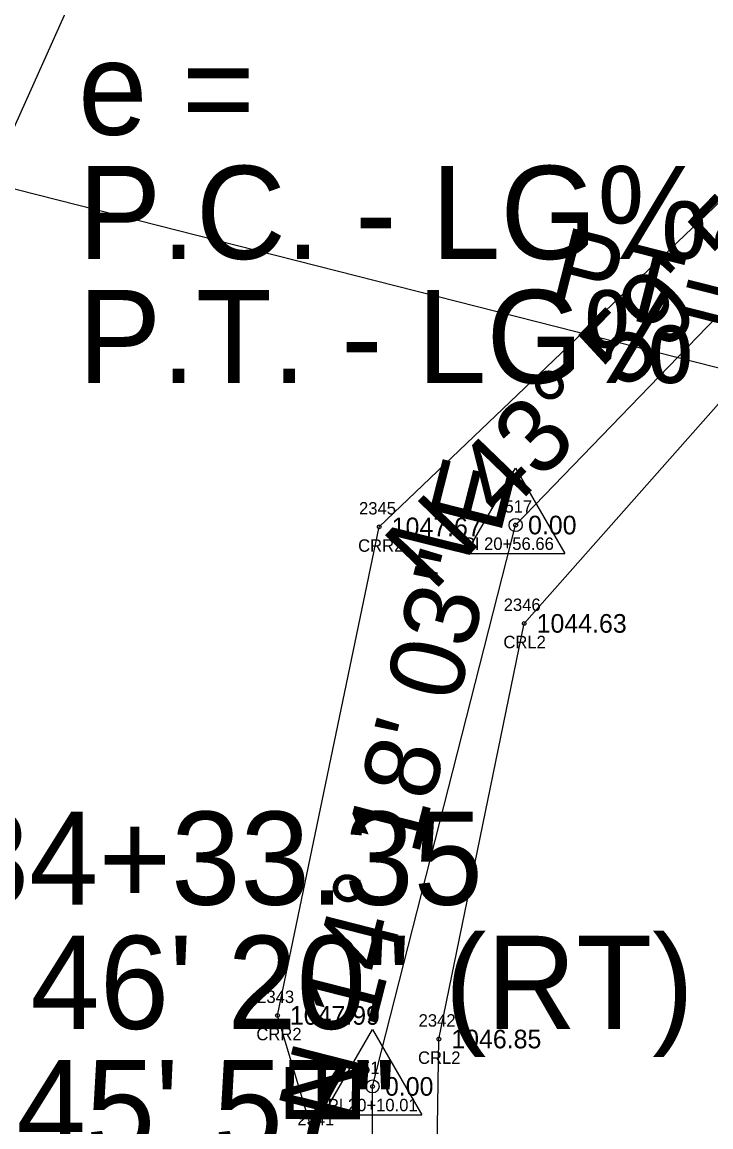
# Model space of a CAD drawing. Extents: x 1578957 to 1581675, y 1115963 to 1120391.
# Drawn here: x 1580549.5 to 1580604.9, y 1118599.1 to 1118688.1 of the extents above; entities that cross this region are included whole.
import ezdxf

# ---------------------------------------------------------------- set-up
doc = ezdxf.new("R2010")
doc.units = 0
for name, color, linetype in [('RD_EX_H2O', 7, 'Continuous'), ('RD_EX_H2O_txCode', 7, 'Continuous'), ('RD_EX_TX_H2O_ELEV', 7, 'Continuous'), ('RD_EX_VEG', 7, 'Continuous'), ('RD_HC_Cl', 7, 'Continuous'), ('RD_HC_Data', 7, 'Continuous'), ('RD_HC_Survey_ELEV', 7, 'Continuous'), ('RD_HC_txCode', 7, 'Continuous'), ('RD_SMD_Locator', 7, 'Continuous')]:
    doc.layers.add(name, color=color, linetype=linetype)

msp = doc.modelspace()

# ---------------------------------------------------------------- linework, layer by layer
at = {"layer": 'RD_EX_H2O'}
for points in [[(1580593.07, 1118446.845), (1580579.464, 1118508.298), (1580574.396, 1118554.816), (1580572.996, 1118598.23), (1580570.049, 1118608.086), (1580578.245, 1118647.424), (1580611.647, 1118679.327), (1580615.407, 1118691.141), (1580624.327, 1118704.685), (1580634.028, 1118702.705)], [(1580599.442, 1118449.909), (1580587.721, 1118513.663), (1580582.241, 1118553.622), (1580583.044, 1118606.185), (1580589.917, 1118639.655), (1580619.36, 1118672.929), (1580628.897, 1118682.814), (1580634.028, 1118702.705)]]:
    msp.add_lwpolyline(points, dxfattribs=at)
at = {"layer": 'RD_EX_VEG'}
msp.add_lwpolyline([(1580593.07, 1118446.845), (1580515.915, 1118445.773), (1580522.895, 1118507.713), (1580537.911, 1118655.21), (1580556.145, 1118695.918), (1580596.371, 1118717.961), (1580655.86, 1118691.542)], dxfattribs=at)
at = {"layer": 'RD_HC_Cl'}
for p, q in [((1580589.225, 1118647.575), (1580618.405, 1118677.794)), ((1580577.702, 1118602.371), (1580589.225, 1118647.575)), ((1580577.61, 1118560.53), (1580577.702, 1118602.371))]:
    msp.add_line(p, q, dxfattribs=at)
at = {"layer": 'RD_HC_Data'}
for p, q in [((1580528.255, 1118679.871), (1580640.648, 1118651.34)), ((1580585.254, 1118645.282), (1580589.226, 1118652.162)), ((1580589.226, 1118652.162), (1580593.195, 1118645.282)), ((1580585.254, 1118645.282), (1580593.195, 1118645.282)), ((1580573.731, 1118600.079), (1580577.703, 1118606.958)), ((1580577.703, 1118606.958), (1580581.672, 1118600.079)), ((1580573.731, 1118600.079), (1580581.672, 1118600.079))]:
    msp.add_line(p, q, dxfattribs=at)
for centre in [(1580589.225, 1118647.575), (1580577.702, 1118602.371)]:
    msp.add_circle(centre, 0.529, dxfattribs=at)
at = {"layer": 'RD_SMD_Locator'}
for centre in [(1580578.245, 1118647.424), (1580589.225, 1118647.575), (1580589.917, 1118639.655), (1580570.049, 1118608.086), (1580583.044, 1118606.185), (1580577.702, 1118602.371)]:
    msp.add_circle(centre, 0.15, dxfattribs=at)

# ---------------------------------------------------------------- texts
at = {"layer": 'RD_EX_H2O_txCode'}
for s, p in [('2345', (1580576.615, 1118648.424)), ('CRR2', (1580576.544, 1118645.424)), ('2346', (1580588.264, 1118640.655)), ('CRL2', (1580588.24, 1118637.655)), ('2343', (1580568.419, 1118609.086)), ('2342', (1580581.414, 1118607.185)), ('CRR2', (1580568.349, 1118606.086)), ('CRL2', (1580581.367, 1118604.185)), ('2341', (1580571.649, 1118599.23))]:
    msp.add_text(s, height=1, dxfattribs=at).set_placement(p)
at = {"layer": 'RD_EX_TX_H2O_ELEV'}
for s, p in [('1047.67', (1580579.245, 1118646.674)), ('1044.63', (1580590.917, 1118638.905)), ('1047.99', (1580571.049, 1118607.336)), ('1046.85', (1580584.044, 1118605.435))]:
    msp.add_text(s, height=1.5, dxfattribs=at).set_placement(p)
at = {"layer": 'RD_HC_Data'}
for s, rotation, p in [('N 43%%d 59\' 54" E', 46.00172, (1580582.568, 1118642.121)), ('PT=34+78.17', 345.75602, (1580591.749, 1118665.816)), ('N 14%%d 18\' 03" E', 75.69914, (1580575.848, 1118599.148)), ('N 0%%d 07\' 35" E', 89.87375, (1580576.596, 1118554.453))]:
    msp.add_text(s, height=6, rotation=rotation, dxfattribs=at).set_placement(p)
for s, p in [('e = ', (1580554, 1118679)), ('P.C. - LG% = ', (1580554, 1118669)), ('P.T. - LG% = ', (1580554, 1118659)), ('P.I. = 34+33.35', (1580518, 1118617)), ('    = 8%%d 46\' 20" (RT)', (1580518, 1118607)), ('D = 9%%d 45\' 57"', (1580518, 1118597))]:
    msp.add_text(s, height=7.5, dxfattribs=at).set_placement(p)
at = {"layer": 'RD_HC_Survey_ELEV'}
for p in [(1580590.225, 1118646.825), (1580578.702, 1118601.621)]:
    msp.add_text('0.00', height=1.5, dxfattribs=at).set_placement(p)
at = {"layer": 'RD_HC_txCode'}
for s, p in [('517', (1580588.327, 1118648.575)), ('PI 20+56.66', (1580585.051, 1118645.575)), ('516', (1580576.78, 1118603.371)), ('PI 20+10.01', (1580574.088, 1118600.371))]:
    msp.add_text(s, height=1, dxfattribs=at).set_placement(p)

doc.saveas('drawing.dxf')
